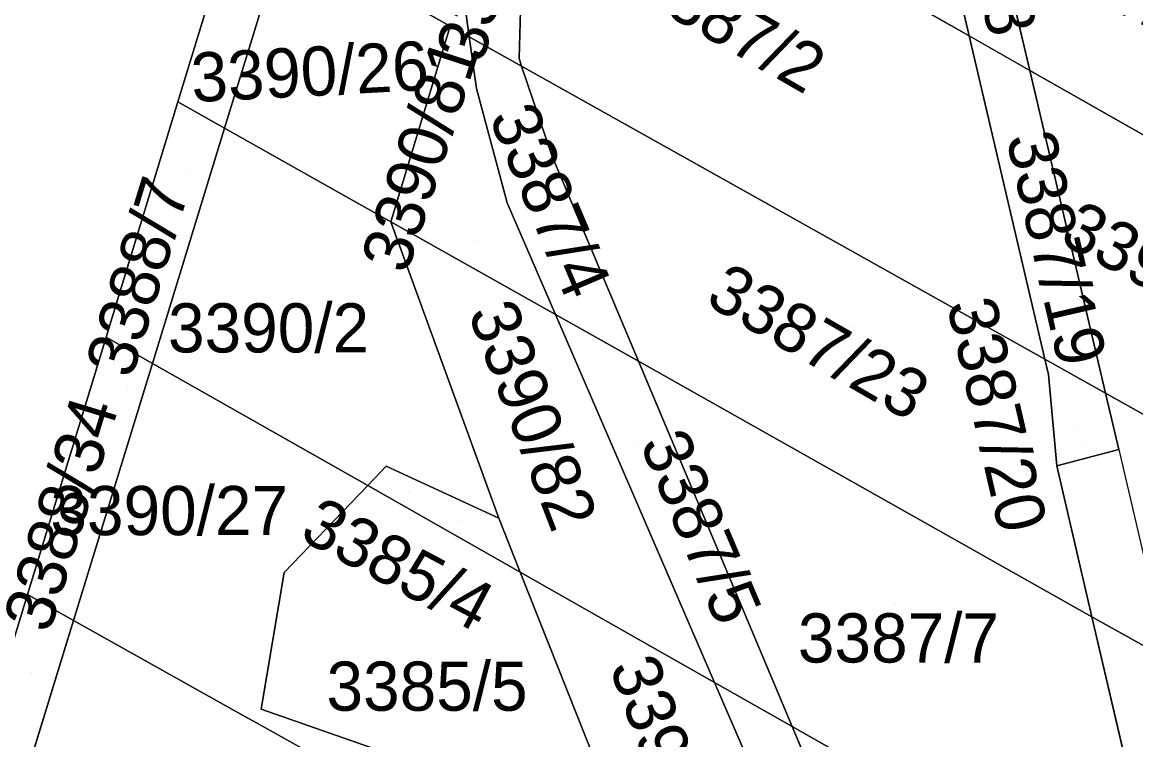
# Model space of a CAD drawing. Extents: x -262715 to -259381, y -1237238 to -1231182.
# Drawn here: x -261630.64 to -261585.35, y -1236797.24 to -1236768.06 of the extents above; entities that cross this region are included whole.
import ezdxf

# ---------------------------------------------------------------- set-up
doc = ezdxf.new("R2010")
doc.units = 0
for name, color, linetype in [('body_kn', 7, 'Continuous'), ('kladpar_druhypozemkov', 7, 'Continuous'), ('kladpar_hranice', 7, 'Continuous'), ('kladpar_parcelnecisla', 7, 'Continuous'), ('kladpar_plochy', 7, 'Continuous'), ('kladpar_sipky', 7, 'Continuous'), ('zappar_hrandruhpozemk', 7, 'Continuous')]:
    doc.layers.add(name, color=color, linetype=linetype)

msp = doc.modelspace()

# ---------------------------------------------------------------- linework, layer by layer
at = {"layer": 'body_kn'}
for p, q in [((-261613.23, -1236768.22), (-261613.23, -1236768.22)), ((-261612.46, -1236768.65), (-261612.46, -1236768.65)), ((-261612.46, -1236768.65), (-261612.46, -1236768.65)), ((-261592.13, -1236768.61), (-261592.13, -1236768.61)), ((-261592.13, -1236768.61), (-261592.13, -1236768.61)), ((-261610.43, -1236769.54), (-261610.43, -1236769.54)), ((-261610.33, -1236769.84), (-261610.33, -1236769.84)), ((-261610.33, -1236769.84), (-261610.33, -1236769.84)), ((-261589.66, -1236770.02), (-261589.66, -1236770.02)), ((-261589.66, -1236770.02), (-261589.66, -1236770.02)), ((-261612.17, -1236770.76), (-261612.17, -1236770.76)), ((-261624.31, -1236771.3), (-261624.31, -1236771.3)), ((-261624.31, -1236771.3), (-261624.31, -1236771.3)), ((-261622.41, -1236772.37), (-261622.41, -1236772.37)), ((-261622.41, -1236772.37), (-261622.41, -1236772.37)), ((-261609.1, -1236773.48), (-261609.1, -1236773.48)), ((-261610.92, -1236775.4), (-261610.92, -1236775.4)), ((-261615.65, -1236776.18), (-261615.65, -1236776.18)), ((-261615.65, -1236776.18), (-261615.65, -1236776.18)), ((-261608.95, -1236779.95), (-261608.95, -1236779.95)), ((-261608.95, -1236779.95), (-261608.95, -1236779.95)), ((-261627.23, -1236780.87), (-261627.23, -1236780.87)), ((-261627.23, -1236780.87), (-261627.23, -1236780.87)), ((-261625.35, -1236781.94), (-261625.35, -1236781.94)), ((-261625.35, -1236781.94), (-261625.35, -1236781.94)), ((-261605.58, -1236781.85), (-261605.58, -1236781.85)), ((-261605.58, -1236781.85), (-261605.58, -1236781.85)), ((-261589.05, -1236781.76), (-261589.05, -1236781.76)), ((-261589.05, -1236781.76), (-261589.05, -1236781.76)), ((-261588.9, -1236782.39), (-261588.9, -1236782.39)), ((-261586.58, -1236783.15), (-261586.58, -1236783.15)), ((-261586.58, -1236783.15), (-261586.58, -1236783.15)), ((-261586.04, -1236785.43), (-261586.04, -1236785.43)), ((-261586.04, -1236785.43), (-261586.04, -1236785.43)), ((-261615.84, -1236786.12), (-261615.84, -1236786.12)), ((-261588.56, -1236786.1), (-261588.56, -1236786.1)), ((-261616.59, -1236786.9), (-261616.59, -1236786.9)), ((-261616.59, -1236786.9), (-261616.59, -1236786.9)), ((-261611.26, -1236788.23), (-261611.26, -1236788.23)), ((-261611.26, -1236788.23), (-261611.26, -1236788.23)), ((-261619.99, -1236790.44), (-261619.99, -1236790.44)), ((-261610.39, -1236790.42), (-261610.39, -1236790.42)), ((-261610.39, -1236790.42), (-261610.39, -1236790.42)), ((-261630.43, -1236791.34), (-261630.43, -1236791.34)), ((-261630.43, -1236791.34), (-261630.43, -1236791.34)), ((-261628.56, -1236792.39), (-261628.56, -1236792.39)), ((-261628.56, -1236792.39), (-261628.56, -1236792.39)), ((-261587.13, -1236792.24), (-261587.13, -1236792.24)), ((-261587.13, -1236792.24), (-261587.13, -1236792.24)), ((-261602.48, -1236794.91), (-261602.48, -1236794.91)), ((-261602.48, -1236794.91), (-261602.48, -1236794.91)), ((-261620.93, -1236796), (-261620.93, -1236796)), ((-261621.68, -1236796.24), (-261621.68, -1236796.24)), ((-261621.12, -1236796.55), (-261621.12, -1236796.55)), ((-261599.33, -1236796.7), (-261599.33, -1236796.7)), ((-261599.33, -1236796.7), (-261599.33, -1236796.7))]:
    msp.add_line(p, q, dxfattribs=at)
at = {"layer": 'kladpar_druhypozemkov'}
for p, q in [((-261617.47, -1236769.2), (-261617.47, -1236769.2)), ((-261610.83, -1236772.36), (-261610.83, -1236772.36)), ((-261589.93, -1236772.9), (-261589.93, -1236772.9)), ((-261623.85, -1236774.08), (-261623.85, -1236774.08)), ((-261612.12, -1236776.93), (-261612.12, -1236776.93)), ((-261619.78, -1236779.66), (-261619.78, -1236779.66)), ((-261596.81, -1236780.46), (-261596.81, -1236780.46)), ((-261626.37, -1236782.98), (-261626.37, -1236782.98)), ((-261605.68, -1236785.1), (-261605.68, -1236785.1)), ((-261587.52, -1236785.23), (-261587.52, -1236785.23)), ((-261608.05, -1236786.65), (-261608.05, -1236786.65)), ((-261623.43, -1236787.28), (-261623.43, -1236787.28)), ((-261614.92, -1236787.13), (-261614.92, -1236787.13)), ((-261595.12, -1236791.72), (-261595.12, -1236791.72)), ((-261630.27, -1236794.52), (-261630.27, -1236794.52)), ((-261613.62, -1236794.27), (-261613.62, -1236794.27))]:
    msp.add_line(p, q, dxfattribs=at)
at = {"layer": 'kladpar_hranice'}
for p, q in [((-261592.13, -1236768.61), (-261594.86, -1236756.98)), ((-261594.86, -1236756.98), (-261592.13, -1236768.61)), ((-261592.4, -1236758.4), (-261589.66, -1236770.02)), ((-261589.66, -1236770.02), (-261592.4, -1236758.4)), ((-261592.13, -1236768.61), (-261608.49, -1236759.32)), ((-261608.49, -1236759.32), (-261592.13, -1236768.61)), ((-261622.41, -1236772.37), (-261619.97, -1236764.44)), ((-261610.33, -1236769.84), (-261612.46, -1236768.65)), ((-261612.46, -1236768.65), (-261610.33, -1236769.84)), ((-261589.66, -1236770.02), (-261592.13, -1236768.61)), ((-261592.13, -1236768.61), (-261589.66, -1236770.02)), ((-261589.05, -1236781.76), (-261592.13, -1236768.61)), ((-261592.13, -1236768.61), (-261589.05, -1236781.76)), ((-261589.05, -1236781.76), (-261610.33, -1236769.84)), ((-261610.33, -1236769.84), (-261589.05, -1236781.76)), ((-261589.66, -1236770.02), (-261586.58, -1236783.15)), ((-261579.55, -1236775.76), (-261589.66, -1236770.02)), ((-261589.66, -1236770.02), (-261579.55, -1236775.76)), ((-261586.58, -1236783.15), (-261589.66, -1236770.02)), ((-261627.23, -1236780.87), (-261624.31, -1236771.3)), ((-261624.31, -1236771.3), (-261622.41, -1236772.37)), ((-261622.41, -1236772.37), (-261624.31, -1236771.3)), ((-261622.41, -1236772.37), (-261625.35, -1236781.94)), ((-261622.41, -1236772.37), (-261615.65, -1236776.18)), ((-261608.95, -1236779.95), (-261615.65, -1236776.18)), ((-261615.65, -1236776.18), (-261611.26, -1236788.23)), ((-261608.95, -1236779.95), (-261605.58, -1236781.85)), ((-261602.48, -1236794.91), (-261608.95, -1236779.95)), ((-261605.58, -1236781.85), (-261608.95, -1236779.95)), ((-261608.95, -1236779.95), (-261602.48, -1236794.91)), ((-261630.43, -1236791.34), (-261627.23, -1236780.87)), ((-261625.35, -1236781.94), (-261627.23, -1236780.87)), ((-261627.23, -1236780.87), (-261625.35, -1236781.94)), ((-261628.56, -1236792.39), (-261625.35, -1236781.94)), ((-261625.35, -1236781.94), (-261628.56, -1236792.39)), ((-261625.35, -1236781.94), (-261616.59, -1236786.9)), ((-261605.58, -1236781.85), (-261587.13, -1236792.24)), ((-261599.33, -1236796.7), (-261605.58, -1236781.85)), ((-261605.58, -1236781.85), (-261599.33, -1236796.7)), ((-261587.13, -1236792.24), (-261605.58, -1236781.85)), ((-261586.58, -1236783.15), (-261589.05, -1236781.76)), ((-261589.05, -1236781.76), (-261586.58, -1236783.15)), ((-261610.39, -1236790.42), (-261616.59, -1236786.9)), ((-261616.59, -1236786.9), (-261610.39, -1236790.42)), ((-261610.39, -1236790.42), (-261611.26, -1236788.23)), ((-261602.48, -1236794.91), (-261610.39, -1236790.42)), ((-261610.39, -1236790.42), (-261602.48, -1236794.91)), ((-261634.96, -1236806.19), (-261630.43, -1236791.34)), ((-261628.56, -1236792.39), (-261630.43, -1236791.34)), ((-261630.43, -1236791.34), (-261628.56, -1236792.39)), ((-261628.56, -1236792.39), (-261633.16, -1236807.33)), ((-261633.16, -1236807.33), (-261628.56, -1236792.39)), ((-261584.07, -1236805.36), (-261587.13, -1236792.24)), ((-261587.13, -1236792.24), (-261584.07, -1236805.36)), ((-261599.33, -1236796.7), (-261602.48, -1236794.91)), ((-261602.48, -1236794.91), (-261599.33, -1236796.7)), ((-261595.6, -1236810.84), (-261602.48, -1236794.91)), ((-261602.48, -1236794.91), (-261595.6, -1236810.84)), ((-261584.07, -1236805.36), (-261599.33, -1236796.7)), ((-261599.33, -1236796.7), (-261592.7, -1236812.45)), ((-261599.33, -1236796.7), (-261584.07, -1236805.36)), ((-261592.7, -1236812.45), (-261599.33, -1236796.7))]:
    msp.add_line(p, q, dxfattribs=at)
for points in [[(-261616.37, -1236683.27), (-261616.42, -1236691.04), (-261616.66, -1236719.48), (-261617.01, -1236744.91), (-261617.53, -1236748.67), (-261621.67, -1236762.66), (-261624.31, -1236771.3), (-261627.23, -1236780.87), (-261630.43, -1236791.34), (-261634.96, -1236806.19)], [(-261624.31, -1236771.3), (-261621.67, -1236762.66), (-261617.53, -1236748.67), (-261617.01, -1236744.91), (-261616.66, -1236719.48), (-261616.42, -1236691.04), (-261616.37, -1236683.27)], [(-261614.76, -1236684.18), (-261614.82, -1236690.96), (-261614.95, -1236719.59), (-261615, -1236746.23), (-261617.2, -1236754.37), (-261619.69, -1236763.54), (-261619.97, -1236764.44), (-261622.41, -1236772.37)], [(-261610.45, -1236758.21), (-261612.74, -1236766.62), (-261612.46, -1236768.65)], [(-261612.46, -1236768.65), (-261612.74, -1236766.62), (-261610.45, -1236758.21)], [(-261608.49, -1236759.32), (-261610.33, -1236766.1), (-261610.43, -1236769.54), (-261610.33, -1236769.84)], [(-261610.33, -1236769.84), (-261610.43, -1236769.54), (-261610.33, -1236766.1), (-261608.49, -1236759.32)], [(-261619.97, -1236764.44), (-261613.23, -1236768.22), (-261615.65, -1236776.18), (-261622.41, -1236772.37)], [(-261612.46, -1236768.65), (-261613.23, -1236768.22), (-261619.97, -1236764.44)], [(-261615.65, -1236776.18), (-261613.23, -1236768.22), (-261612.46, -1236768.65)], [(-261608.95, -1236779.95), (-261610.92, -1236775.4), (-261612.17, -1236770.76), (-261612.46, -1236768.65)], [(-261612.46, -1236768.65), (-261612.17, -1236770.76), (-261610.92, -1236775.4), (-261608.95, -1236779.95)], [(-261610.33, -1236769.84), (-261609.1, -1236773.48), (-261605.58, -1236781.85)], [(-261605.58, -1236781.85), (-261609.1, -1236773.48), (-261610.33, -1236769.84)], [(-261616.59, -1236786.9), (-261625.35, -1236781.94), (-261622.41, -1236772.37)], [(-261611.26, -1236788.23), (-261615.65, -1236776.18), (-261608.95, -1236779.95)], [(-261586.58, -1236783.15), (-261586.04, -1236785.43), (-261588.56, -1236786.1), (-261588.9, -1236782.39), (-261589.05, -1236781.76)], [(-261589.05, -1236781.76), (-261588.9, -1236782.39), (-261588.56, -1236786.1), (-261587.13, -1236792.24)], [(-261587.13, -1236792.24), (-261588.56, -1236786.1), (-261586.04, -1236785.43), (-261586.58, -1236783.15)], [(-261575.61, -1236789.29), (-261576.55, -1236788.76), (-261586.58, -1236783.15)], [(-261586.58, -1236783.15), (-261576.55, -1236788.76), (-261575.61, -1236789.29)], [(-261616.59, -1236786.9), (-261615.84, -1236786.12), (-261611.26, -1236788.23), (-261610.39, -1236790.42)], [(-261611.26, -1236788.23), (-261615.84, -1236786.12), (-261616.59, -1236786.9)], [(-261616.59, -1236786.9), (-261619.99, -1236790.44), (-261620.93, -1236796), (-261615.65, -1236797.84), (-261616.11, -1236799.16), (-261617.05, -1236798.83)], [(-261617.05, -1236798.83), (-261616.11, -1236799.16), (-261615.65, -1236797.84), (-261620.93, -1236796), (-261619.99, -1236790.44), (-261616.59, -1236786.9)], [(-261610.39, -1236790.42), (-261605.41, -1236802.95), (-261600.63, -1236807.03), (-261600.17, -1236808.28)], [(-261600.17, -1236808.28), (-261600.63, -1236807.03), (-261605.41, -1236802.95), (-261610.39, -1236790.42)], [(-261617.05, -1236798.83), (-261621.12, -1236796.55), (-261621.68, -1236796.24), (-261628.56, -1236792.39)], [(-261628.56, -1236792.39), (-261621.68, -1236796.24), (-261621.12, -1236796.55), (-261617.05, -1236798.83)], [(-261587.13, -1236792.24), (-261584.05, -1236793.97), (-261574.02, -1236799.63), (-261573.08, -1236800.16)], [(-261573.08, -1236800.16), (-261574.02, -1236799.63), (-261584.05, -1236793.97), (-261587.13, -1236792.24)]]:
    msp.add_lwpolyline(points, dxfattribs=at)
at = {"layer": 'kladpar_plochy'}
for points in [[(-261634.96, -1236806.19), (-261667.29, -1236787.99), (-261622.98, -1236694.82), (-261628.21, -1236689.57), (-261616.27, -1236667.16), (-261616.32, -1236674.75), (-261619.69, -1236681.41), (-261616.37, -1236683.27), (-261616.42, -1236691.04), (-261616.66, -1236719.48), (-261617.01, -1236744.91), (-261617.53, -1236748.67), (-261621.67, -1236762.66), (-261624.31, -1236771.3), (-261627.23, -1236780.87), (-261630.43, -1236791.34)], [(-261622.41, -1236772.37), (-261624.31, -1236771.3), (-261621.67, -1236762.66), (-261617.53, -1236748.67), (-261617.01, -1236744.91), (-261616.66, -1236719.48), (-261616.42, -1236691.04), (-261616.37, -1236683.27), (-261614.76, -1236684.18), (-261614.82, -1236690.96), (-261614.95, -1236719.59), (-261615, -1236746.23), (-261617.2, -1236754.37), (-261619.69, -1236763.54), (-261619.97, -1236764.44)], [(-261605.73, -1236750.68), (-261594.86, -1236756.98), (-261592.13, -1236768.61), (-261608.49, -1236759.32), (-261606.66, -1236752.6)], [(-261617.2, -1236754.37), (-261610.45, -1236758.21), (-261612.74, -1236766.62), (-261612.46, -1236768.65), (-261613.23, -1236768.22), (-261619.97, -1236764.44), (-261619.69, -1236763.54)], [(-261594.86, -1236756.98), (-261592.4, -1236758.4), (-261589.66, -1236770.02), (-261592.13, -1236768.61)], [(-261610.45, -1236758.21), (-261608.49, -1236759.32), (-261610.33, -1236766.1), (-261610.43, -1236769.54), (-261610.33, -1236769.84), (-261612.46, -1236768.65), (-261612.74, -1236766.62)], [(-261592.4, -1236758.4), (-261582.18, -1236764.28), (-261579.55, -1236775.76), (-261589.66, -1236770.02)], [(-261608.49, -1236759.32), (-261592.13, -1236768.61), (-261589.05, -1236781.76), (-261610.33, -1236769.84), (-261610.43, -1236769.54), (-261610.33, -1236766.1)], [(-261619.97, -1236764.44), (-261613.23, -1236768.22), (-261615.65, -1236776.18), (-261622.41, -1236772.37)], [(-261615.65, -1236776.18), (-261613.23, -1236768.22), (-261612.46, -1236768.65), (-261612.17, -1236770.76), (-261610.92, -1236775.4), (-261608.95, -1236779.95)], [(-261612.46, -1236768.65), (-261610.33, -1236769.84), (-261609.1, -1236773.48), (-261605.58, -1236781.85), (-261608.95, -1236779.95), (-261610.92, -1236775.4), (-261612.17, -1236770.76)], [(-261592.13, -1236768.61), (-261589.66, -1236770.02), (-261586.58, -1236783.15), (-261589.05, -1236781.76)], [(-261610.33, -1236769.84), (-261589.05, -1236781.76), (-261588.9, -1236782.39), (-261588.56, -1236786.1), (-261587.13, -1236792.24), (-261605.58, -1236781.85), (-261609.1, -1236773.48)], [(-261589.66, -1236770.02), (-261579.55, -1236775.76), (-261577.73, -1236783.72), (-261576.95, -1236783.55), (-261575.61, -1236789.29), (-261576.55, -1236788.76), (-261586.58, -1236783.15)], [(-261627.23, -1236780.87), (-261624.31, -1236771.3), (-261622.41, -1236772.37), (-261625.35, -1236781.94)], [(-261622.41, -1236772.37), (-261615.65, -1236776.18), (-261611.26, -1236788.23), (-261615.84, -1236786.12), (-261616.59, -1236786.9), (-261625.35, -1236781.94)], [(-261611.26, -1236788.23), (-261615.65, -1236776.18), (-261608.95, -1236779.95), (-261602.48, -1236794.91), (-261610.39, -1236790.42)], [(-261608.95, -1236779.95), (-261605.58, -1236781.85), (-261599.33, -1236796.7), (-261602.48, -1236794.91)], [(-261627.23, -1236780.87), (-261625.35, -1236781.94), (-261628.56, -1236792.39), (-261630.43, -1236791.34)], [(-261625.35, -1236781.94), (-261616.59, -1236786.9), (-261619.99, -1236790.44), (-261620.93, -1236796), (-261615.65, -1236797.84), (-261616.11, -1236799.16), (-261617.05, -1236798.83), (-261621.12, -1236796.55), (-261621.68, -1236796.24), (-261628.56, -1236792.39)], [(-261605.58, -1236781.85), (-261587.13, -1236792.24), (-261584.07, -1236805.36), (-261599.33, -1236796.7)], [(-261589.05, -1236781.76), (-261586.58, -1236783.15), (-261586.04, -1236785.43), (-261588.56, -1236786.1), (-261588.9, -1236782.39)], [(-261586.58, -1236783.15), (-261576.55, -1236788.76), (-261575.61, -1236789.29), (-261573.08, -1236800.16), (-261574.02, -1236799.63), (-261584.05, -1236793.97), (-261587.13, -1236792.24), (-261588.56, -1236786.1), (-261586.04, -1236785.43)], [(-261616.59, -1236786.9), (-261615.84, -1236786.12), (-261611.26, -1236788.23), (-261610.39, -1236790.42)], [(-261617.05, -1236798.83), (-261616.11, -1236799.16), (-261615.65, -1236797.84), (-261620.93, -1236796), (-261619.99, -1236790.44), (-261616.59, -1236786.9), (-261610.39, -1236790.42), (-261605.41, -1236802.95), (-261600.63, -1236807.03), (-261600.17, -1236808.28), (-261601.58, -1236807.49), (-261601.85, -1236806.65), (-261607.91, -1236803.95)], [(-261610.39, -1236790.42), (-261602.48, -1236794.91), (-261595.6, -1236810.84), (-261600.17, -1236808.28), (-261600.63, -1236807.03), (-261605.41, -1236802.95)], [(-261630.43, -1236791.34), (-261628.56, -1236792.39), (-261633.16, -1236807.33), (-261634.96, -1236806.19)], [(-261628.56, -1236792.39), (-261621.68, -1236796.24), (-261621.12, -1236796.55), (-261617.05, -1236798.83), (-261620.07, -1236797.78), (-261624.66, -1236812.12), (-261626.06, -1236811.33), (-261626.17, -1236811.27), (-261633.16, -1236807.33)], [(-261587.13, -1236792.24), (-261584.05, -1236793.97), (-261574.02, -1236799.63), (-261573.08, -1236800.16), (-261570, -1236813.34), (-261570.95, -1236812.8), (-261581, -1236807.09), (-261584.07, -1236805.36)], [(-261602.48, -1236794.91), (-261599.33, -1236796.7), (-261592.7, -1236812.45), (-261595.6, -1236810.84)], [(-261599.33, -1236796.7), (-261584.07, -1236805.36), (-261580.87, -1236819.08), (-261592.7, -1236812.45)]]:
    msp.add_lwpolyline(points, close=True, dxfattribs=at)
at = {"layer": 'kladpar_sipky'}
for p, q in [((-261587.77, -1236784.55), (-261587.77, -1236784.55)), ((-261612.76, -1236788.31), (-261612.76, -1236788.31))]:
    msp.add_line(p, q, dxfattribs=at)
at = {"layer": 'zappar_hrandruhpozemk'}
msp.add_line((-261586.04, -1236785.43), (-261584.05, -1236793.97), dxfattribs=at)

# ---------------------------------------------------------------- texts
at = {"layer": 'kladpar_parcelnecisla'}
for s, rotation, p in [('3387/18', 283, (-261593.454, -1236759.331)), ('3387/14', 75, (-261611.912, -1236769.784)), ('3390/18', 332, (-261591.226, -1236764.896)), ('3387/2', 330, (-261605.859, -1236766.933)), ('3390/26', 3, (-261623.723, -1236771.312)), ('3390/81', 72, (-261615.004, -1236778.348)), ('3387/4', 293, (-261611.679, -1236771.922)), ('3387/19', 283, (-261590.628, -1236772.754)), ('3388/7', 73, (-261626.196, -1236782.601)), ('3390/19', 332, (-261588.515, -1236776.997)), ('3387/23', 330, (-261602.92, -1236779.487)), ('3387/20', 283, (-261593.047, -1236779.52)), ('3390/82', 291, (-261612.529, -1236779.873)), ('3388/34', 73, (-261629.537, -1236792.96)), ('3387/5', 293, (-261605.541, -1236785.192)), ('3390/27', 360, (-261629.497, -1236788.92)), ('3385/4', 332, (-261619.429, -1236789.049)), ('3390/83', 290, (-261606.772, -1236794.275))]:
    msp.add_text(s, height=2, rotation=rotation, dxfattribs=at).set_placement(p)
for s, p in [('3390/2', (-261624.713, -1236781.49)), ('3387/7', (-261599.092, -1236794.1)), ('3385/5', (-261618.267, -1236796.06))]:
    msp.add_text(s, height=2, dxfattribs=at).set_placement(p)

doc.saveas('drawing.dxf')
